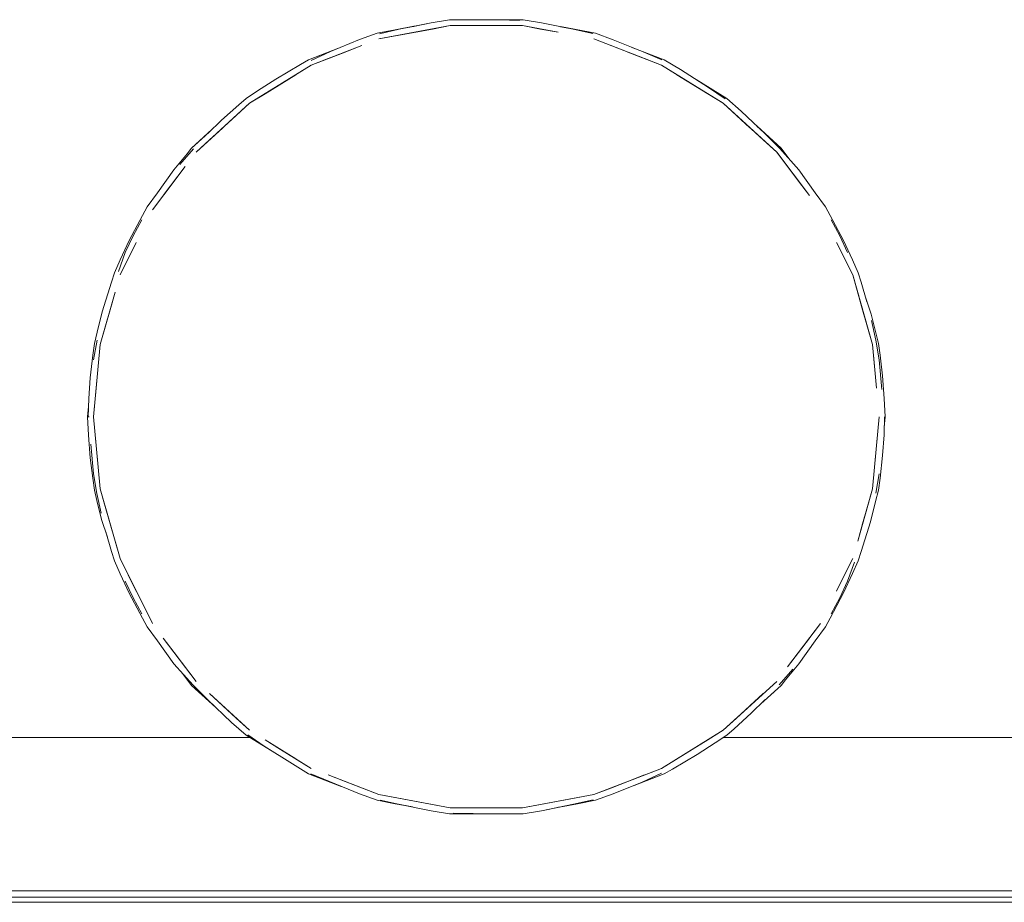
# Model space of a CAD drawing. Header units: millimetres. Extents: x 2 to 902, y -447 to 199.
# Tile 835 of 1056: x 30.31 to 32.03, y 180.93 to 182.47. Entities that reach past the tile are written whole.
import ezdxf

# ---------------------------------------------------------------- set-up
doc = ezdxf.new("R2010")
doc.units = ezdxf.units.MM
doc.header["$MEASUREMENT"] = 0
for name, color, linetype, lineweight in [('IFC-Elemento de mobília-Contorno', 152, 'Continuous', 5), ('IFC-Laje-Contorno', 134, 'Continuous', 5), ('IFC-Parede padrão-Contorno', 44, 'Continuous', 5), ('IFC-Viga-Contorno', 66, 'Continuous', 5)]:
    doc.layers.add(name, color=color, linetype=linetype, lineweight=lineweight)

msp = doc.modelspace()

# ---------------------------------------------------------------- linework, layer by layer
at = {"layer": 'IFC-Elemento de mobília-Contorno', "color": 7, "lineweight": 5}
for p, q in [((30.937, 182.4406), (31.0621, 182.464)), ((30.9728, 182.4576), (31.029, 182.4689)), ((30.9728, 182.4576), (31.029, 182.4689)), ((30.9977, 182.4626), (31.029, 182.4689)), ((30.9977, 182.4626), (31.029, 182.4689)), ((31.029, 182.4689), (31.0612, 182.4744)), ((31.029, 182.4689), (31.0612, 182.4744)), ((31.0309, 182.4581), (31.0621, 182.464)), ((31.0612, 182.4744), (31.0934, 182.4744)), ((31.0612, 182.4744), (31.0934, 182.4744)), ((31.0621, 182.464), (31.1894, 182.464)), ((31.0934, 182.4744), (31.1257, 182.4744)), ((31.0934, 182.4744), (31.1257, 182.4744)), ((31.0939, 182.464), (31.1575, 182.464)), ((31.1257, 182.4744), (31.158, 182.4744)), ((31.1257, 182.4744), (31.158, 182.4744)), ((31.149, 182.4741), (31.1841, 182.4733)), ((31.149, 182.4741), (31.1841, 182.4733)), ((31.158, 182.4744), (31.1903, 182.4744)), ((31.158, 182.4744), (31.1903, 182.4744)), ((31.1894, 182.464), (31.2519, 182.4523)), ((31.1894, 182.464), (31.2206, 182.4581)), ((31.1903, 182.4744), (31.2225, 182.4689)), ((31.1903, 182.4744), (31.2225, 182.4689)), ((31.2225, 182.4689), (31.2778, 182.4577)), ((31.2225, 182.4689), (31.2778, 182.4577)), ((30.9033, 182.4394), (30.9342, 182.4507)), ((30.9033, 182.4394), (30.9342, 182.4507)), ((30.9342, 182.4507), (30.9659, 182.4566)), ((30.9342, 182.4507), (30.9659, 182.4566)), ((30.937, 182.4406), (31.0309, 182.4581)), ((30.9381, 182.4496), (30.9728, 182.4576)), ((30.9381, 182.4496), (30.9728, 182.4576)), ((30.9659, 182.4566), (30.9987, 182.4628)), ((30.9659, 182.4566), (30.9977, 182.4626)), ((30.9659, 182.4566), (30.9977, 182.4626)), ((30.9977, 182.4626), (30.9983, 182.4627)), ((31.2206, 182.4581), (31.2519, 182.4523)), ((31.2556, 182.4623), (31.3173, 182.4507)), ((31.2559, 182.4622), (31.2856, 182.4566)), ((31.2559, 182.4622), (31.2856, 182.4566)), ((31.2559, 182.4622), (31.3173, 182.4507)), ((31.2778, 182.4577), (31.3123, 182.4501)), ((31.2778, 182.4577), (31.3123, 182.4501)), ((31.2856, 182.4566), (31.3173, 182.4507)), ((31.2856, 182.4566), (31.3173, 182.4507)), ((31.3173, 182.4507), (31.3482, 182.4393)), ((31.3173, 182.4507), (31.3482, 182.4393)), ((30.8184, 182.3947), (30.9074, 182.4291)), ((30.8522, 182.4187), (30.9033, 182.4394)), ((30.8522, 182.4187), (30.9033, 182.4394)), ((30.8777, 182.4176), (30.9074, 182.4291)), ((31.3144, 182.4406), (31.4034, 182.4061)), ((31.3144, 182.4406), (31.4331, 182.3947)), ((31.3482, 182.4393), (31.4012, 182.4179)), ((31.3482, 182.4393), (31.4012, 182.4179)), ((30.8137, 182.404), (30.8665, 182.4245)), ((30.8137, 182.404), (30.8665, 182.4245)), ((30.8137, 182.404), (30.8438, 182.4157)), ((30.8137, 182.404), (30.8438, 182.4157)), ((30.8183, 182.403), (30.8522, 182.4187)), ((30.8183, 182.403), (30.8522, 182.4187)), ((30.8184, 182.3947), (30.8777, 182.4176)), ((30.8438, 182.4157), (30.8664, 182.4244)), ((30.8438, 182.4157), (30.8664, 182.4244)), ((30.8438, 182.4157), (30.8663, 182.4244)), ((30.8481, 182.4061), (30.8777, 182.4176)), ((30.8481, 182.4061), (30.8777, 182.4176)), ((31.3738, 182.4176), (31.4331, 182.3947)), ((31.3738, 182.4176), (31.4034, 182.4061)), ((31.3798, 182.4265), (31.4378, 182.404)), ((31.38, 182.4264), (31.4378, 182.404)), ((31.3801, 182.4264), (31.4076, 182.4157)), ((31.3801, 182.4264), (31.4076, 182.4157)), ((31.4012, 182.4179), (31.4336, 182.4038)), ((31.4012, 182.4179), (31.4336, 182.4038)), ((31.4076, 182.4157), (31.4378, 182.404)), ((31.4076, 182.4157), (31.4378, 182.404)), ((30.7102, 182.3277), (30.8184, 182.3947)), ((30.7561, 182.3702), (30.7993, 182.3957)), ((30.7561, 182.3702), (30.7993, 182.3957)), ((30.7643, 182.3612), (30.8184, 182.3947)), ((30.7993, 182.3957), (30.8137, 182.404)), ((30.7993, 182.3957), (30.8137, 182.404)), ((30.8184, 182.3947), (30.8481, 182.4061)), ((30.8184, 182.3947), (30.8481, 182.4061)), ((31.4034, 182.4061), (31.4331, 182.3947)), ((31.4034, 182.4061), (31.4331, 182.3947)), ((31.4331, 182.3947), (31.4872, 182.3612)), ((31.4331, 182.3947), (31.5413, 182.3277)), ((31.4378, 182.404), (31.4663, 182.3869)), ((31.4378, 182.404), (31.4663, 182.3869)), ((30.7373, 182.3444), (30.7914, 182.3779)), ((30.7643, 182.3612), (30.7914, 182.3779)), ((31.4601, 182.3779), (31.5142, 182.3444)), ((31.4601, 182.3779), (31.4872, 182.3612)), ((31.4663, 182.3869), (31.5156, 182.3555)), ((31.4663, 182.3869), (31.5156, 182.3555)), ((30.7102, 182.3277), (30.7643, 182.3612)), ((30.7241, 182.3497), (30.7561, 182.3702)), ((30.7241, 182.3497), (30.7561, 182.3702)), ((30.7373, 182.3444), (30.7643, 182.3612)), ((30.7373, 182.3444), (30.7643, 182.3612)), ((31.4872, 182.3612), (31.5142, 182.3444)), ((31.4872, 182.3612), (31.5142, 182.3444)), ((31.4939, 182.3693), (31.5201, 182.353)), ((31.4939, 182.3693), (31.5476, 182.336)), ((31.4939, 182.3693), (31.5201, 182.353)), ((31.494, 182.3692), (31.5476, 182.336)), ((31.494, 182.3692), (31.5476, 182.336)), ((30.7039, 182.336), (30.7241, 182.3497)), ((30.7039, 182.336), (30.7241, 182.3497)), ((30.7102, 182.3277), (30.7373, 182.3444)), ((31.5142, 182.3444), (31.5413, 182.3277)), ((31.5156, 182.3555), (31.5446, 182.3355)), ((31.5156, 182.3555), (31.5446, 182.3355)), ((31.5201, 182.353), (31.5476, 182.336)), ((31.5201, 182.353), (31.5476, 182.336)), ((30.6162, 182.2419), (30.7102, 182.3277)), ((30.6867, 182.3062), (30.7102, 182.3277)), ((30.6911, 182.325), (30.7039, 182.336)), ((30.6911, 182.325), (30.7039, 182.336)), ((31.5413, 182.3277), (31.6353, 182.2419)), ((31.5413, 182.3277), (31.5883, 182.2848)), ((31.5413, 182.3277), (31.5648, 182.3062)), ((31.5413, 182.3277), (31.6118, 182.2634)), ((31.5476, 182.336), (31.5728, 182.3138)), ((31.5476, 182.336), (31.5728, 182.3138)), ((30.6611, 182.2979), (30.6911, 182.325)), ((30.6611, 182.2979), (30.6911, 182.325)), ((31.5728, 182.3138), (31.6147, 182.2745)), ((31.5728, 182.3138), (31.6147, 182.2745)), ((30.6162, 182.2419), (30.6867, 182.3062)), ((30.6368, 182.2745), (30.6611, 182.2979)), ((30.6368, 182.2745), (30.6611, 182.2979)), ((31.5648, 182.3062), (31.5883, 182.2848)), ((30.6084, 182.249), (30.6441, 182.2815)), ((30.6084, 182.249), (30.6441, 182.2815)), ((30.6162, 182.2419), (30.6632, 182.2848)), ((30.6323, 182.2708), (30.6441, 182.2815)), ((30.6323, 182.2708), (30.6441, 182.2815)), ((30.6397, 182.2634), (30.6632, 182.2848)), ((31.6005, 182.2878), (31.643, 182.249)), ((31.6005, 182.2878), (31.6192, 182.2708)), ((31.6005, 182.2878), (31.6192, 182.2708)), ((31.6005, 182.2878), (31.643, 182.249)), ((31.6007, 182.2876), (31.643, 182.249)), ((31.6007, 182.2876), (31.643, 182.249)), ((31.6147, 182.2745), (31.6405, 182.2486)), ((31.6147, 182.2745), (31.6405, 182.2486)), ((30.6084, 182.249), (30.6323, 182.2708)), ((30.6084, 182.249), (30.6323, 182.2708)), ((30.6162, 182.2419), (30.6397, 182.2634)), ((31.6118, 182.2634), (31.6353, 182.2419)), ((31.6192, 182.2708), (31.643, 182.249)), ((31.6192, 182.2708), (31.643, 182.249)), ((30.5771, 182.2109), (30.6008, 182.239)), ((30.5771, 182.2109), (30.6008, 182.239)), ((30.5879, 182.2204), (30.612, 182.2478)), ((30.5879, 182.2204), (30.612, 182.2478)), ((30.6008, 182.239), (30.6084, 182.249)), ((30.6008, 182.239), (30.6084, 182.249)), ((31.6353, 182.2419), (31.6736, 182.1912)), ((31.6353, 182.2419), (31.6928, 182.1658)), ((31.6405, 182.2486), (31.6744, 182.2109)), ((31.6405, 182.2486), (31.6744, 182.2109)), ((31.643, 182.249), (31.6584, 182.2287)), ((31.643, 182.249), (31.6584, 182.2287)), ((31.643, 182.249), (31.6584, 182.2287)), ((30.5395, 182.1404), (30.597, 182.2166)), ((30.5486, 182.1707), (30.5771, 182.2109)), ((30.5486, 182.1707), (30.5771, 182.2109)), ((30.5587, 182.1658), (30.597, 182.2166)), ((30.5778, 182.1912), (30.597, 182.2166)), ((30.5778, 182.1912), (30.597, 182.2166)), ((31.6744, 182.2109), (31.7028, 182.1707)), ((31.6744, 182.2109), (31.7028, 182.1707)), ((30.5395, 182.1404), (30.5778, 182.1912)), ((30.5587, 182.1658), (30.5778, 182.1912)), ((31.6736, 182.1912), (31.6928, 182.1658)), ((30.5306, 182.1459), (30.5486, 182.1707)), ((30.5306, 182.1459), (30.5486, 182.1707)), ((31.7028, 182.1707), (31.7209, 182.1459)), ((31.7028, 182.1707), (31.7209, 182.1459)), ((30.5224, 182.1309), (30.5306, 182.1459)), ((30.5224, 182.1309), (30.5306, 182.1459)), ((31.7209, 182.1459), (31.7291, 182.1309)), ((31.7209, 182.1459), (31.7291, 182.1309)), ((30.4989, 182.0866), (30.5224, 182.1309)), ((30.4989, 182.0866), (30.5224, 182.1309)), ((30.5057, 182.095), (30.5208, 182.1233)), ((30.5057, 182.095), (30.5208, 182.1233)), ((31.7291, 182.1309), (31.7524, 182.0869)), ((31.7291, 182.1309), (31.7524, 182.0869)), ((31.7307, 182.1233), (31.7458, 182.095)), ((31.7307, 182.1233), (31.7458, 182.095)), ((30.4828, 182.0265), (30.5112, 182.0835)), ((30.4831, 182.0527), (30.4989, 182.0866)), ((30.4831, 182.0527), (30.4989, 182.0866)), ((30.492, 182.0659), (30.5057, 182.095)), ((30.492, 182.0659), (30.5057, 182.095)), ((30.497, 182.055), (30.5112, 182.0835)), ((31.7403, 182.0835), (31.7687, 182.0265)), ((31.7403, 182.0835), (31.7545, 182.055)), ((31.7458, 182.095), (31.7595, 182.0659)), ((31.7458, 182.095), (31.7595, 182.0659)), ((31.7524, 182.0869), (31.7683, 182.0529)), ((31.7524, 182.0869), (31.7683, 182.0529)), ((30.473, 182.0303), (30.4831, 182.0527)), ((30.473, 182.0303), (30.4831, 182.0527)), ((30.4799, 182.0324), (30.492, 182.0659)), ((30.4799, 182.0324), (30.492, 182.0659)), ((30.4828, 182.0265), (30.497, 182.055)), ((31.7545, 182.055), (31.7687, 182.0265)), ((31.7683, 182.0529), (31.7785, 182.0303)), ((31.7683, 182.0529), (31.7785, 182.0303)), ((30.4677, 182.0139), (30.473, 182.0303)), ((30.4677, 182.0139), (30.473, 182.0303)), ((31.7687, 182.0265), (31.7861, 181.9653)), ((31.7687, 182.0265), (31.8035, 181.9041)), ((31.7785, 182.0303), (31.7837, 182.0137)), ((31.7785, 182.0303), (31.7837, 182.0137)), ((30.4515, 181.9619), (30.4677, 182.0139)), ((30.4515, 181.9619), (30.4677, 182.0139)), ((31.7837, 182.0137), (31.7935, 181.9792)), ((31.7837, 182.0137), (31.7935, 181.9792)), ((30.448, 181.9041), (30.4741, 181.9959)), ((30.4654, 181.9653), (30.4741, 181.9959)), ((31.7907, 181.989), (31.8012, 181.9578)), ((31.7907, 181.989), (31.8012, 181.9578)), ((30.448, 181.9041), (30.4654, 181.9653)), ((30.4567, 181.9347), (30.4654, 181.9653)), ((31.7861, 181.9653), (31.8035, 181.9041)), ((31.7861, 181.9653), (31.7948, 181.9347)), ((30.4428, 181.9262), (30.4515, 181.9619)), ((30.4428, 181.9262), (30.4515, 181.9619)), ((31.8012, 181.9578), (31.8092, 181.9245)), ((31.8012, 181.9578), (31.8092, 181.9245)), ((31.8017, 181.9465), (31.8091, 181.9118)), ((31.8017, 181.9465), (31.8091, 181.9118)), ((30.448, 181.9041), (30.4567, 181.9347)), ((31.7948, 181.9347), (31.8035, 181.9041)), ((30.4363, 181.8775), (30.4424, 181.9117)), ((30.4363, 181.8775), (30.4424, 181.9117)), ((30.4377, 181.9061), (30.4428, 181.9262)), ((30.4377, 181.9061), (30.4428, 181.9262)), ((31.8091, 181.9118), (31.8152, 181.8775)), ((31.8091, 181.9118), (31.8152, 181.8775)), ((31.8092, 181.9245), (31.8138, 181.9061)), ((31.8092, 181.9245), (31.8138, 181.9061)), ((30.4348, 181.8854), (30.4377, 181.9061)), ((30.4348, 181.8854), (30.4377, 181.9061)), ((30.4362, 181.7774), (30.448, 181.9041)), ((30.4444, 181.866), (30.448, 181.9041)), ((31.8035, 181.9041), (31.8106, 181.8279)), ((31.8035, 181.9041), (31.807, 181.866)), ((31.8138, 181.9061), (31.8166, 181.8854)), ((31.8138, 181.9061), (31.8166, 181.8854)), ((30.4303, 181.8457), (30.4348, 181.8854)), ((30.4303, 181.8457), (30.4348, 181.8854)), ((31.8152, 181.8775), (31.8198, 181.8256)), ((31.8152, 181.8775), (31.8198, 181.8256)), ((31.8166, 181.8854), (31.821, 181.8493)), ((31.8166, 181.8854), (31.821, 181.8493)), ((30.4362, 181.7774), (30.4444, 181.866)), ((30.4362, 181.7774), (30.4444, 181.866)), ((30.4409, 181.8279), (30.4444, 181.866)), ((31.807, 181.866), (31.8106, 181.8279)), ((30.4278, 181.8093), (30.4303, 181.8457)), ((30.4278, 181.8093), (30.4303, 181.8457)), ((31.821, 181.8493), (31.824, 181.8096)), ((31.821, 181.8493), (31.824, 181.8096)), ((30.4362, 181.7774), (30.4409, 181.8279)), ((30.4269, 181.7774), (30.4278, 181.8093)), ((30.4269, 181.7774), (30.4278, 181.8093)), ((31.824, 181.8096), (31.8257, 181.7774)), ((31.824, 181.8096), (31.8257, 181.7774)), ((30.4257, 181.7774), (30.4274, 181.7957)), ((30.4257, 181.7774), (30.4274, 181.7957)), ((30.4257, 181.7774), (30.4275, 181.7452)), ((30.4257, 181.7774), (30.4275, 181.7452)), ((30.4257, 181.7774), (30.4287, 181.7774)), ((30.4269, 181.7774), (30.4287, 181.7774)), ((30.4362, 181.7774), (30.448, 181.6507)), ((30.4362, 181.7774), (30.4409, 181.7269)), ((31.8035, 181.6507), (31.8152, 181.7774)), ((31.807, 181.6888), (31.8152, 181.7774)), ((31.807, 181.6888), (31.8152, 181.7774)), ((31.8106, 181.7269), (31.8152, 181.7774)), ((31.8237, 181.7456), (31.8245, 181.7774)), ((31.8237, 181.7456), (31.8245, 181.7774)), ((31.824, 181.7591), (31.8257, 181.7774)), ((31.824, 181.7591), (31.8257, 181.7774)), ((30.4275, 181.7452), (30.4305, 181.7056)), ((30.4275, 181.7452), (30.4305, 181.7056)), ((31.8212, 181.7092), (31.8237, 181.7456)), ((31.8212, 181.7092), (31.8237, 181.7456)), ((30.4316, 181.7292), (30.4363, 181.6773)), ((30.4316, 181.7292), (30.4363, 181.6773)), ((30.4409, 181.7269), (30.4444, 181.6888)), ((31.807, 181.6888), (31.8106, 181.7269)), ((30.4305, 181.7056), (30.4348, 181.6695)), ((30.4305, 181.7056), (30.4348, 181.6695)), ((31.8166, 181.6695), (31.8212, 181.7092)), ((31.8166, 181.6695), (31.8212, 181.7092)), ((30.4444, 181.6888), (30.448, 181.6507)), ((31.8035, 181.6507), (31.807, 181.6888)), ((30.4348, 181.6695), (30.4377, 181.6488)), ((30.4348, 181.6695), (30.4377, 181.6488)), ((30.4363, 181.6773), (30.4423, 181.643)), ((30.4363, 181.6773), (30.4423, 181.643)), ((31.8091, 181.6432), (31.8152, 181.6773)), ((31.8091, 181.6432), (31.8152, 181.6773)), ((31.8138, 181.6488), (31.8166, 181.6695)), ((31.8138, 181.6488), (31.8166, 181.6695)), ((30.4377, 181.6488), (30.4423, 181.6303)), ((30.4377, 181.6488), (30.4423, 181.6303)), ((30.4423, 181.643), (30.4498, 181.6084)), ((30.4423, 181.643), (30.4498, 181.6084)), ((30.448, 181.6507), (30.4654, 181.5895)), ((30.448, 181.6507), (30.4828, 181.5284)), ((30.448, 181.6507), (30.4567, 181.6201)), ((31.7774, 181.5589), (31.8035, 181.6507)), ((31.7948, 181.6201), (31.8035, 181.6507)), ((31.8087, 181.6286), (31.8138, 181.6488)), ((31.8087, 181.6286), (31.8138, 181.6488)), ((30.4423, 181.6303), (30.4502, 181.597)), ((30.4423, 181.6303), (30.4502, 181.597)), ((30.4567, 181.6201), (30.4654, 181.5895)), ((31.7861, 181.5895), (31.7948, 181.6201)), ((31.8, 181.593), (31.8087, 181.6286)), ((31.8, 181.593), (31.8087, 181.6286)), ((30.4502, 181.597), (30.4607, 181.5659)), ((30.4502, 181.597), (30.4607, 181.5659)), ((30.4654, 181.5895), (30.4828, 181.5284)), ((31.7774, 181.5589), (31.7861, 181.5895)), ((31.7838, 181.541), (31.8, 181.593)), ((31.7838, 181.541), (31.8, 181.593)), ((30.458, 181.5756), (30.4677, 181.5412)), ((30.458, 181.5756), (30.4677, 181.5412)), ((30.4677, 181.5412), (30.473, 181.5246)), ((30.4677, 181.5412), (30.473, 181.5246)), ((31.7785, 181.5246), (31.7838, 181.541)), ((31.7785, 181.5246), (31.7838, 181.541)), ((30.473, 181.5246), (30.4831, 181.5019)), ((30.473, 181.5246), (30.4831, 181.5019)), ((30.4828, 181.5284), (30.5112, 181.4714)), ((30.4828, 181.5284), (30.497, 181.4999)), ((30.4828, 181.5284), (30.5395, 181.4145)), ((31.7403, 181.4714), (31.7687, 181.5284)), ((31.7545, 181.4999), (31.7687, 181.5284)), ((31.7595, 181.489), (31.7716, 181.5224)), ((31.7595, 181.489), (31.7716, 181.5224)), ((31.7684, 181.5021), (31.7785, 181.5246)), ((31.7684, 181.5021), (31.7785, 181.5246)), ((30.4831, 181.5019), (30.4991, 181.468)), ((30.4831, 181.5019), (30.4991, 181.468)), ((30.497, 181.4999), (30.5112, 181.4714)), ((31.7403, 181.4714), (31.7545, 181.4999)), ((31.7526, 181.4683), (31.7684, 181.5021)), ((31.7526, 181.4683), (31.7684, 181.5021)), ((30.492, 181.489), (30.5057, 181.4599)), ((30.492, 181.489), (30.5057, 181.4599)), ((31.7458, 181.4599), (31.7595, 181.489)), ((31.7458, 181.4599), (31.7595, 181.489)), ((30.4991, 181.468), (30.5224, 181.4239)), ((30.4991, 181.468), (30.5224, 181.4239)), ((31.7291, 181.4239), (31.7526, 181.4683)), ((31.7291, 181.4239), (31.7526, 181.4683)), ((30.5057, 181.4599), (30.5208, 181.4316)), ((30.5057, 181.4599), (30.5208, 181.4316)), ((31.7307, 181.4316), (31.7458, 181.4599)), ((31.7307, 181.4316), (31.7458, 181.4599)), ((30.5224, 181.4239), (30.5306, 181.4089)), ((30.5224, 181.4239), (30.5306, 181.4089)), ((31.6545, 181.3383), (31.712, 181.4145)), ((31.6736, 181.3637), (31.712, 181.4145)), ((31.7209, 181.4089), (31.7291, 181.4239)), ((31.7209, 181.4089), (31.7291, 181.4239)), ((30.5306, 181.4089), (30.5486, 181.3842)), ((30.5306, 181.4089), (30.5486, 181.3842)), ((31.7028, 181.3842), (31.7209, 181.4089)), ((31.7028, 181.3842), (31.7209, 181.4089)), ((30.5486, 181.3842), (30.5771, 181.344)), ((30.5486, 181.3842), (30.5771, 181.344)), ((30.5587, 181.3891), (30.6162, 181.3129)), ((30.5587, 181.3891), (30.5778, 181.3637)), ((31.6545, 181.3383), (31.6928, 181.3891)), ((31.6736, 181.3637), (31.6928, 181.3891)), ((31.6744, 181.344), (31.7028, 181.3842)), ((31.6744, 181.344), (31.7028, 181.3842)), ((30.5778, 181.3637), (30.6162, 181.3129)), ((31.6545, 181.3383), (31.6736, 181.3637)), ((31.6545, 181.3383), (31.6736, 181.3637)), ((30.5771, 181.344), (30.611, 181.3062)), ((30.5771, 181.344), (30.611, 181.3062)), ((31.6507, 181.3158), (31.6744, 181.344)), ((31.6507, 181.3158), (31.6744, 181.344)), ((30.5931, 181.3262), (30.6084, 181.3058)), ((30.5931, 181.3262), (30.6084, 181.3058)), ((30.5931, 181.3262), (30.6084, 181.3058)), ((31.6395, 181.3071), (31.6636, 181.3344)), ((31.6395, 181.3071), (31.6636, 181.3344)), ((30.6084, 181.3058), (30.651, 181.2671)), ((30.6084, 181.3058), (30.6323, 181.2841)), ((30.6084, 181.3058), (30.6323, 181.2841)), ((30.6084, 181.3058), (30.651, 181.2671)), ((30.6084, 181.3058), (30.651, 181.2671)), ((30.611, 181.3062), (30.6368, 181.2804)), ((30.611, 181.3062), (30.6368, 181.2804)), ((31.5413, 181.2272), (31.6353, 181.3129)), ((31.5648, 181.2486), (31.6353, 181.3129)), ((31.6074, 181.2734), (31.643, 181.3058)), ((31.6074, 181.2734), (31.643, 181.3058)), ((31.6192, 181.2841), (31.643, 181.3058)), ((31.6192, 181.2841), (31.643, 181.3058)), ((31.643, 181.3058), (31.6507, 181.3158)), ((31.643, 181.3058), (31.6507, 181.3158)), ((30.6397, 181.2915), (30.7102, 181.2272)), ((30.6397, 181.2915), (30.6632, 181.2701)), ((31.5648, 181.2486), (31.6118, 181.2915)), ((31.5883, 181.2701), (31.6118, 181.2915)), ((30.6323, 181.2841), (30.6509, 181.2671)), ((30.6323, 181.2841), (30.6509, 181.2671)), ((30.6368, 181.2804), (30.6787, 181.2411)), ((30.6368, 181.2804), (30.6787, 181.2411)), ((31.5904, 181.257), (31.6147, 181.2804)), ((31.5904, 181.257), (31.6147, 181.2804)), ((31.6074, 181.2734), (31.6192, 181.2841)), ((31.6074, 181.2734), (31.6192, 181.2841)), ((30.6632, 181.2701), (30.7102, 181.2272)), ((30.6632, 181.2701), (30.6867, 181.2486)), ((30.6632, 181.2701), (30.6867, 181.2486)), ((31.5604, 181.2298), (31.5904, 181.257)), ((31.5604, 181.2298), (31.5904, 181.257)), ((31.5648, 181.2486), (31.5883, 181.2701)), ((30.6787, 181.2411), (30.7039, 181.2188)), ((30.6787, 181.2411), (30.7039, 181.2188)), ((30.6867, 181.2486), (30.7102, 181.2272)), ((30.6867, 181.2486), (30.7102, 181.2272)), ((31.5413, 181.2272), (31.5648, 181.2486)), ((31.4331, 181.1602), (31.5413, 181.2272)), ((31.4872, 181.1937), (31.5413, 181.2272)), ((31.5142, 181.2104), (31.5413, 181.2272)), ((31.5476, 181.2188), (31.5604, 181.2298)), ((31.5476, 181.2188), (31.5604, 181.2298)), ((30.7039, 181.2188), (30.7314, 181.2018)), ((30.7039, 181.2188), (30.7314, 181.2018)), ((30.7039, 181.2188), (30.7575, 181.1856)), ((30.7039, 181.2188), (30.7575, 181.1856)), ((30.7069, 181.2194), (30.7359, 181.1994)), ((30.7069, 181.2194), (30.7359, 181.1994)), ((30.7373, 181.2104), (30.7914, 181.177)), ((30.7373, 181.2104), (30.7643, 181.1937)), ((30.7373, 181.2104), (30.8184, 181.1602)), ((30.7373, 181.2104), (30.7643, 181.1937)), ((31.4872, 181.1937), (31.5142, 181.2104)), ((31.4954, 181.1847), (31.5274, 181.2051)), ((31.4954, 181.1847), (31.5274, 181.2051)), ((31.5274, 181.2051), (31.5476, 181.2188)), ((31.5274, 181.2051), (31.5476, 181.2188)), ((30.7314, 181.2018), (30.7576, 181.1856)), ((30.7314, 181.2018), (30.7576, 181.1856)), ((30.7359, 181.1994), (30.7852, 181.168)), ((30.7359, 181.1994), (30.7852, 181.168)), ((30.7643, 181.1937), (30.7914, 181.177)), ((30.7643, 181.1937), (30.8184, 181.1602)), ((31.4331, 181.1602), (31.4872, 181.1937)), ((30.7852, 181.168), (30.8137, 181.1508)), ((30.7852, 181.168), (30.8137, 181.1508)), ((31.4522, 181.1591), (31.4954, 181.1847)), ((31.4522, 181.1591), (31.4954, 181.1847)), ((30.8137, 181.1508), (30.8711, 181.1286)), ((30.8137, 181.1508), (30.8438, 181.1392)), ((30.8137, 181.1508), (30.8438, 181.1392)), ((30.8137, 181.1508), (30.8713, 181.1285)), ((30.8179, 181.151), (30.8503, 181.137)), ((30.8179, 181.151), (30.8503, 181.137)), ((31.3144, 181.1142), (31.4331, 181.1602)), ((31.3738, 181.1372), (31.4331, 181.1602)), ((31.385, 181.1304), (31.4378, 181.1508)), ((31.385, 181.1304), (31.4378, 181.1508)), ((31.385, 181.1304), (31.4378, 181.1508)), ((31.3993, 181.1362), (31.4332, 181.1519)), ((31.3993, 181.1362), (31.4332, 181.1519)), ((31.4076, 181.1392), (31.4378, 181.1508)), ((31.4076, 181.1392), (31.4378, 181.1508)), ((31.4378, 181.1508), (31.4522, 181.1591)), ((31.4378, 181.1508), (31.4522, 181.1591)), ((30.8438, 181.1392), (30.8711, 181.1286)), ((30.8438, 181.1392), (30.8711, 181.1286)), ((30.8481, 181.1487), (30.937, 181.1142)), ((30.8481, 181.1487), (30.8777, 181.1372)), ((30.8503, 181.137), (30.9033, 181.1156)), ((30.8503, 181.137), (30.9033, 181.1156)), ((30.8777, 181.1372), (30.937, 181.1142)), ((31.3441, 181.1257), (31.4034, 181.1487)), ((31.3441, 181.1257), (31.3738, 181.1372)), ((31.3441, 181.1257), (31.3738, 181.1372)), ((31.3482, 181.1155), (31.3993, 181.1362)), ((31.3482, 181.1155), (31.3993, 181.1362)), ((31.3738, 181.1372), (31.4034, 181.1487)), ((31.3851, 181.1304), (31.4076, 181.1392)), ((31.3851, 181.1304), (31.4076, 181.1392)), ((31.3852, 181.1305), (31.4076, 181.1392)), ((31.3144, 181.1142), (31.3441, 181.1257)), ((30.9033, 181.1156), (30.9342, 181.1042)), ((30.9033, 181.1156), (30.9342, 181.1042)), ((30.9342, 181.1042), (30.9962, 181.0926)), ((30.9342, 181.1042), (30.9659, 181.0982)), ((30.9342, 181.1042), (30.9659, 181.0982)), ((30.9342, 181.1042), (30.9962, 181.0926)), ((30.9342, 181.1042), (30.9958, 181.0926)), ((30.9342, 181.1042), (30.9959, 181.0926)), ((30.937, 181.1142), (30.9996, 181.1026)), ((30.937, 181.1142), (30.9683, 181.1084)), ((30.937, 181.1142), (31.0621, 181.0909)), ((30.937, 181.1142), (30.9683, 181.1084)), ((30.9391, 181.1047), (30.9736, 181.0971)), ((30.9391, 181.1047), (30.9736, 181.0971)), ((30.9683, 181.1084), (30.9996, 181.1026)), ((30.9683, 181.1084), (31.0621, 181.0909)), ((30.9996, 181.1026), (31.0621, 181.0909)), ((30.9996, 181.1026), (31.0309, 181.0967)), ((30.9996, 181.1026), (31.0621, 181.0909)), ((30.9996, 181.1026), (31.0309, 181.0967)), ((31.1894, 181.0909), (31.3144, 181.1142)), ((31.2206, 181.0967), (31.3144, 181.1142)), ((31.2206, 181.0967), (31.2832, 181.1084)), ((31.2206, 181.0967), (31.2519, 181.1026)), ((31.2519, 181.1026), (31.3144, 181.1142)), ((31.2538, 181.0923), (31.3173, 181.1042)), ((31.2538, 181.0923), (31.3173, 181.1042)), ((31.2786, 181.0973), (31.3134, 181.1052)), ((31.2786, 181.0973), (31.3134, 181.1052)), ((31.2832, 181.1084), (31.3144, 181.1142)), ((31.2856, 181.0982), (31.3173, 181.1042)), ((31.2856, 181.0982), (31.3173, 181.1042)), ((31.3173, 181.1042), (31.3482, 181.1155)), ((31.3173, 181.1042), (31.3482, 181.1155)), ((30.9659, 181.0982), (30.9962, 181.0926)), ((30.9659, 181.0982), (30.9962, 181.0926)), ((30.9736, 181.0971), (31.029, 181.0859)), ((30.9736, 181.0971), (31.029, 181.0859)), ((31.029, 181.0859), (31.0612, 181.0804)), ((31.029, 181.0859), (31.0612, 181.0804)), ((31.0309, 181.0967), (31.0621, 181.0909)), ((31.0309, 181.0967), (31.0621, 181.0909)), ((31.0621, 181.0909), (31.1894, 181.0909)), ((31.0674, 181.0815), (31.1025, 181.0808)), ((31.0674, 181.0815), (31.1025, 181.0808)), ((31.0939, 181.0909), (31.1575, 181.0909)), ((31.1894, 181.0909), (31.2206, 181.0967)), ((31.1903, 181.0804), (31.2225, 181.086)), ((31.1903, 181.0804), (31.2225, 181.086)), ((31.2225, 181.086), (31.2786, 181.0973)), ((31.2225, 181.086), (31.2786, 181.0973)), ((31.2225, 181.086), (31.2538, 181.0923)), ((31.2225, 181.086), (31.2538, 181.0923)), ((31.2525, 181.092), (31.2538, 181.0923)), ((31.2525, 181.092), (31.2538, 181.0923)), ((31.2538, 181.0923), (31.2856, 181.0982)), ((31.2538, 181.0923), (31.2856, 181.0982)), ((31.0612, 181.0804), (31.0934, 181.0804)), ((31.0612, 181.0804), (31.0934, 181.0804)), ((31.0934, 181.0804), (31.1257, 181.0804)), ((31.0934, 181.0804), (31.1257, 181.0804)), ((31.1257, 181.0804), (31.158, 181.0804)), ((31.1257, 181.0804), (31.158, 181.0804)), ((31.158, 181.0804), (31.1903, 181.0804)), ((31.158, 181.0804), (31.1903, 181.0804))]:
    msp.add_line(p, q, dxfattribs=at)
at = {"layer": 'IFC-Laje-Contorno', "color": 7, "lineweight": 5}
msp.add_line((29.0683, 180.9252), (35.8771, 180.9252), dxfattribs=at)
msp.add_line((29.0683, 180.9252), (35.8771, 180.9252), dxfattribs=at)
at = {"layer": 'IFC-Parede padrão-Contorno', "color": 7, "lineweight": 5}
for p, q in [((29.0683, 180.9452), (33.2709, 180.9452)), ((29.0683, 180.9252), (31.6745, 180.9252)), ((31.6745, 180.9252), (35.8771, 180.9252))]:
    msp.add_line(p, q, dxfattribs=at)
at = {"layer": 'IFC-Viga-Contorno', "color": 7, "lineweight": 5}
for p, q in [((29.1766, 181.2145), (30.7108, 181.2145)), ((29.1766, 181.2145), (30.7108, 181.2145)), ((31.5412, 181.2145), (32.964, 181.2145)), ((31.5412, 181.2145), (32.964, 181.2145)), ((29.0937, 180.9345), (35.8771, 180.9345))]:
    msp.add_line(p, q, dxfattribs=at)

doc.saveas('drawing.dxf')
